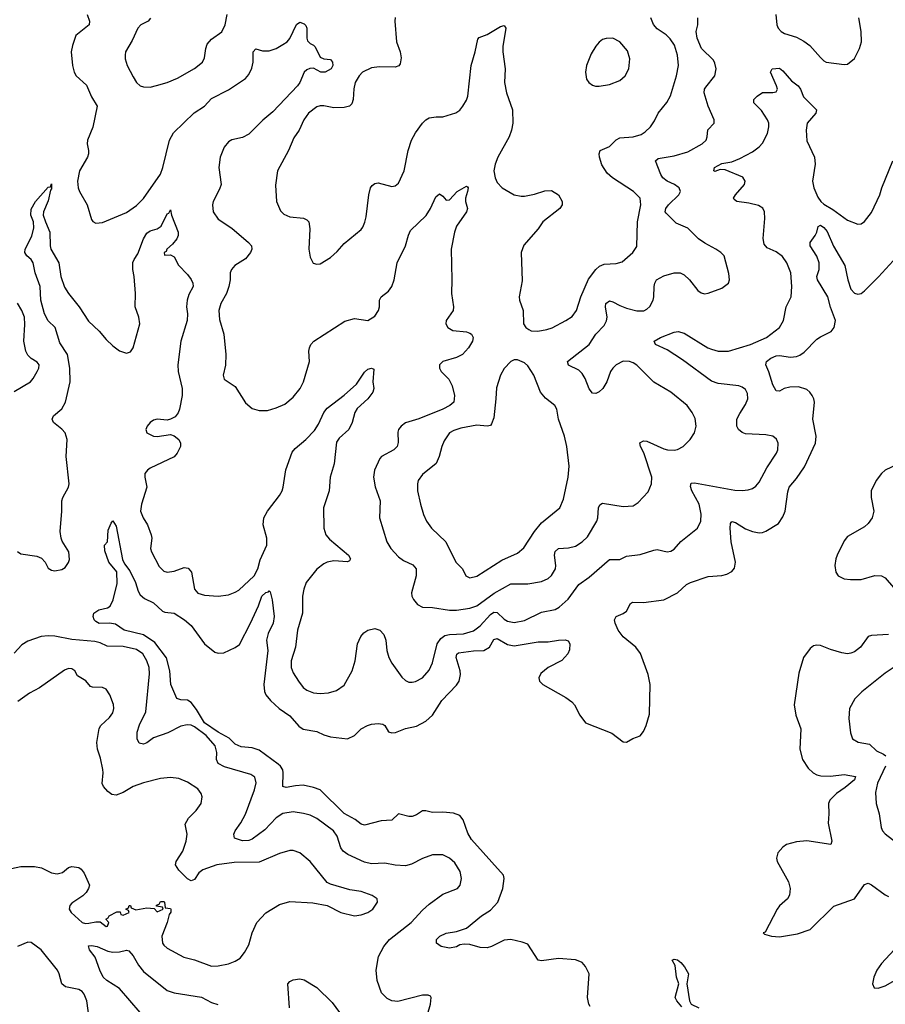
# Model space of a CAD drawing. Header units: inches. Extents: x 1649636 to 1815363, y 506543 to 641975.
# Tile 648 of 656: x 1753103 to 1758192, y 630910 to 636699. Entities that reach past the tile are written whole.
import ezdxf

# ---------------------------------------------------------------- set-up
doc = ezdxf.new("R2010")
doc.units = ezdxf.units.IN
doc.header["$MEASUREMENT"] = 0
doc.layers.add('B7653', color=7, linetype='Continuous')

msp = doc.modelspace()

# ---------------------------------------------------------------- linework, layer by layer
at = {"layer": 'B7653', "color": 5}
for points, elevation in [([(1753498.7, 636730), (1753513.1, 636690), (1753511.5, 636668.5), (1753433.4, 636606.6), (1753412.6, 636547.4), (1753405.7, 636510), (1753412.2, 636430), (1753422.4, 636390), (1753435.3, 636370), (1753494.8, 636314.8), (1753525.4, 636245.5), (1753557.8, 636190), (1753533.3, 636066.7), (1753501.8, 635990), (1753499.7, 635970), (1753507.8, 635930), (1753506.5, 635910), (1753500.3, 635890), (1753454.6, 635810), (1753442.4, 635750), (1753446.5, 635710), (1753453.4, 635690), (1753499.5, 635610), (1753525.1, 635525.1), (1753532.7, 635512.7), (1753550, 635502), (1753590, 635506), (1753730, 635566), (1753790, 635607.4), (1753830, 635648.7), (1753930, 635790.5), (1753944.7, 635830), (1753983.2, 635990), (1754006.2, 636033.8), (1754128.6, 636151.4), (1754190, 636191.6), (1754230, 636235.6), (1754330, 636286.2), (1754430, 636353.7), (1754450, 636377.1), (1754466.6, 636413.4), (1754474.4, 636450), (1754475.1, 636510), (1754490, 636528.2), (1754530, 636517), (1754570, 636516.4), (1754610, 636530.3), (1754650, 636553.4), (1754674.5, 636570), (1754691, 636589), (1754729.2, 636670.8), (1754750, 636684.9), (1754775.8, 636675.8), (1754785.5, 636665.5), (1754790.3, 636650), (1754790.3, 636590.3), (1754795.6, 636575.6), (1754810, 636559.1), (1754830.3, 636550.3), (1754839.9, 636539.9), (1754870, 636479.1), (1754890, 636468.2), (1754930, 636464.9), (1754941.6, 636450), (1754943.1, 636430), (1754934.7, 636410), (1754899.1, 636390), (1754874, 636390), (1754830, 636413.3), (1754807.4, 636412.6), (1754790, 636405.1), (1754774.9, 636390), (1754750.3, 636330), (1754735.8, 636310), (1754590, 636156.8), (1754531.3, 636108.7), (1754450, 636025.4), (1754412.9, 636007.1), (1754350, 635992), (1754330, 635981), (1754304.7, 635950), (1754280.2, 635890), (1754273.1, 635830), (1754286.7, 635730), (1754278, 635702), (1754240.3, 635630), (1754235.3, 635610), (1754240.3, 635570), (1754270, 635527.2), (1754350, 635473.1), (1754447.4, 635390), (1754464.9, 635370), (1754467.8, 635350), (1754459, 635330), (1754430, 635292.6), (1754367, 635253), (1754347.2, 635230), (1754340.9, 635210), (1754339.7, 635170), (1754332.2, 635130), (1754318.2, 635090), (1754285.5, 635030), (1754272.9, 634990), (1754276.7, 634936.7), (1754302.8, 634850), (1754314, 634730), (1754311.7, 634668.3), (1754298.4, 634610), (1754305.4, 634585.4), (1754370, 634542), (1754430, 634447.3), (1754470, 634413.4), (1754510, 634400.5), (1754559.3, 634400.7), (1754610, 634416.4), (1754660.7, 634439.3), (1754710, 634479.3), (1754751.3, 634530), (1754771.1, 634570), (1754805.6, 634690), (1754802.4, 634750), (1754805.6, 634770), (1754814, 634790), (1754832, 634810), (1755013.7, 634926.3), (1755070, 634941.6), (1755150, 634930.5), (1755190, 634955.5), (1755213, 634990), (1755218, 635010), (1755217.6, 635050), (1755227, 635070), (1755270, 635103.1), (1755290.9, 635130), (1755303.5, 635170), (1755322.4, 635270), (1755370.9, 635370), (1755387.7, 635432.3), (1755401, 635459), (1755492.2, 635547.8), (1755518.5, 635590), (1755550, 635657.3), (1755570, 635674.8), (1755590, 635661), (1755610, 635638.8), (1755630, 635640.7), (1755674.5, 635690), (1755730, 635720.7), (1755736.1, 635716.1), (1755739.1, 635710), (1755735.8, 635690), (1755722.6, 635650), (1755722.6, 635630), (1755735.3, 635590), (1755730.4, 635570.4), (1755670, 635485.6), (1755658.5, 635450), (1755640.2, 635350), (1755644, 635170), (1755640.6, 635090), (1755652.2, 635010), (1755650.3, 634989.7), (1755610.6, 634930), (1755607.7, 634910), (1755619.1, 634890), (1755650, 634872), (1755730, 634863.2), (1755750, 634856.1), (1755758, 634850), (1755768, 634830), (1755765.2, 634810), (1755740.7, 634770), (1755705.3, 634730), (1755670, 634712.9), (1755590.6, 634690), (1755570.4, 634669.6), (1755570.4, 634650), (1755581.3, 634630), (1755625, 634585), (1755646, 634546), (1755659, 634490), (1755654, 634450), (1755631.5, 634430), (1755590.9, 634409.1), (1755450, 634352.9), (1755371.7, 634328.3), (1755344.9, 634310), (1755330.4, 634290), (1755325.7, 634274.3), (1755327.2, 634212.8), (1755322.4, 634190), (1755303, 634170), (1755230, 634131.2), (1755220.2, 634119.8), (1755189.1, 634050), (1755182, 634010), (1755192.4, 633952.4), (1755222.3, 633870), (1755218.9, 633770), (1755260.7, 633630), (1755285, 633590), (1755330, 633540.3), (1755359.6, 633519.6), (1755413.2, 633493.2), (1755432.6, 633470), (1755434, 633430), (1755407, 633330), (1755408.5, 633310), (1755417.1, 633290), (1755440.5, 633260.5), (1755470, 633244.9), (1755530, 633242.8), (1755630, 633227.3), (1755670, 633227.3), (1755750, 633239.8), (1755790, 633252.5), (1755892.4, 633327.6), (1755990, 633382.7), (1756090, 633381.3), (1756170, 633395.8), (1756210, 633413.1), (1756230, 633430.4), (1756252.1, 633470), (1756254.5, 633490), (1756246.2, 633550), (1756250, 633573), (1756269.8, 633590.2), (1756330, 633593), (1756370, 633604.4), (1756409.7, 633630), (1756441.7, 633658.3), (1756496.2, 633750), (1756502, 633770), (1756506.2, 633830), (1756512.8, 633847.2), (1756530, 633857), (1756650, 633836.9), (1756710, 633841.3), (1756739.5, 633860.5), (1756797, 633923), (1756818, 633970), (1756819.7, 634010), (1756772.6, 634152.6), (1756753.3, 634190), (1756747.9, 634212.1), (1756770, 634223.1), (1756790, 634221.7), (1756890, 634175.8), (1756910.3, 634170.3), (1756950, 634169), (1756970, 634172.9), (1757002.4, 634190), (1757043.6, 634230), (1757069.6, 634270), (1757079.7, 634310), (1757074.5, 634354.5), (1757057, 634390), (1757026.6, 634430), (1756929.8, 634509.8), (1756830, 634568.2), (1756730, 634668.3), (1756710, 634682), (1756688.7, 634690), (1756650, 634690.6), (1756608.9, 634670), (1756589, 634650), (1756576.9, 634630), (1756555.3, 634570), (1756530.4, 634530), (1756510, 634512), (1756490, 634502), (1756470, 634503.7), (1756450, 634529.3), (1756427.6, 634590), (1756410, 634619.7), (1756390, 634637.7), (1756330, 634667.6), (1756322.9, 634690), (1756450.5, 634789.5), (1756490.6, 634849.4), (1756538.4, 634901.6), (1756552.1, 634927.9), (1756555.7, 634950), (1756546.9, 635010), (1756548.2, 635030), (1756570, 635045.4), (1756590, 635041.3), (1756630, 635018.3), (1756670, 635003.2), (1756730, 634987.9), (1756772.2, 634987.8), (1756790, 634996.4), (1756807.6, 635012.4), (1756827.1, 635050), (1756831.8, 635070), (1756832, 635130), (1756836, 635150), (1756846.9, 635170), (1756890, 635193.8), (1756950, 635211.3), (1756984.7, 635210), (1757010, 635198.7), (1757041.3, 635170), (1757090, 635107.7), (1757110, 635093.4), (1757128.3, 635088.3), (1757150, 635090.5), (1757230, 635120.5), (1757269.5, 635150.5), (1757276, 635170), (1757272.3, 635207.7), (1757243.6, 635310), (1757225.1, 635330), (1757196.2, 635350), (1757130, 635384.4), (1757093.3, 635410), (1757030, 635474.3), (1756962, 635502), (1756902.5, 635562.5), (1756898.4, 635570), (1756901.8, 635590), (1756916.5, 635610), (1756976.9, 635670), (1756986.9, 635690), (1756980.5, 635710), (1756974.6, 635714.6), (1756953, 635730), (1756909.8, 635750), (1756884.6, 635770), (1756872.7, 635790), (1756841.5, 635870), (1756856.3, 635883.7), (1756950, 635898.1), (1757030, 635922.7), (1757115.1, 635970), (1757137.6, 635990), (1757145, 636010), (1757149, 636051), (1757186.2, 636090), (1757186.3, 636110), (1757149.9, 636189.9), (1757126, 636270), (1757128.7, 636290), (1757136.8, 636303.2), (1757189.8, 636370), (1757197.2, 636410), (1757190, 636442.7), (1757180.8, 636460.8), (1757110.9, 636530), (1757084.8, 636590), (1757079.7, 636630), (1757089.7, 636670), (1757089.7, 636710)], 660), ([(1753871.7, 636708.3), (1753857.3, 636690), (1753814, 636670), (1753796.4, 636650), (1753763.2, 636576.8), (1753723.8, 636510), (1753722, 636490), (1753722, 636470), (1753734.4, 636430), (1753770, 636364), (1753790, 636330.8), (1753810, 636310.8), (1753830, 636304.9), (1753870, 636303), (1753907.7, 636312.3), (1753970, 636330.4), (1754030, 636354.9), (1754130, 636411.5), (1754177.2, 636450), (1754190, 636474.8), (1754197.2, 636530), (1754205, 636555), (1754230, 636584.4), (1754290, 636628), (1754311, 636670), (1754321.4, 636730)], 680), ([(1757548.4, 636730), (1757554.9, 636670), (1757561.6, 636650), (1757579.1, 636630), (1757599, 636619), (1757670, 636595.6), (1757712.7, 636572.7), (1757747.2, 636547.2), (1757810, 636476.3), (1757830, 636457.3), (1757844.7, 636450), (1757950, 636435.5), (1757970, 636438), (1758010, 636470.6), (1758039.7, 636530), (1758052.6, 636570), (1758049.7, 636630), (1758035.6, 636710)], 660), ([(1755310, 636712), (1755307.2, 636690), (1755318.8, 636570), (1755338.5, 636510), (1755344.7, 636475.3), (1755339.9, 636440.1), (1755332.1, 636427.9), (1755310, 636420.5), (1755217.7, 636422.3), (1755170, 636415.8), (1755118, 636390), (1755098.4, 636370), (1755075.3, 636330), (1755066.4, 636293.6), (1755063.1, 636230), (1755055.1, 636204.9), (1755041, 636190), (1755010, 636182.4), (1754950, 636180.5), (1754890, 636193.3), (1754870, 636193.3), (1754850, 636187.8), (1754801.3, 636150), (1754773.7, 636110), (1754746.4, 636050), (1754715, 636005), (1754682.6, 635930), (1754618, 635810), (1754605.8, 635725.9), (1754612.2, 635630), (1754635.8, 635575.8), (1754656.1, 635556.1), (1754690, 635539.3), (1754771.6, 635531.6), (1754790, 635523), (1754803, 635510), (1754808.8, 635470), (1754801.6, 635350), (1754810, 635302), (1754827.1, 635267.1), (1754850, 635261), (1754870, 635264), (1754930, 635300.5), (1754970, 635336.3), (1755010, 635383), (1755110, 635465.5), (1755120.1, 635479.9), (1755132.2, 635507.8), (1755138.9, 635541.1), (1755154.7, 635670), (1755165.6, 635710), (1755174.9, 635725.1), (1755190, 635737.1), (1755210, 635740.4), (1755290, 635719.3), (1755310, 635723), (1755330, 635738.8), (1755362.6, 635810), (1755386.9, 635930), (1755406.3, 635990), (1755430, 636034.8), (1755470, 636091), (1755490, 636111), (1755510, 636122), (1755551.3, 636128.7), (1755590, 636128.9), (1755667.5, 636152.5), (1755690, 636166.7), (1755708, 636190), (1755730, 636225.5), (1755738.2, 636250), (1755756.9, 636430), (1755780.2, 636510), (1755795.1, 636584.9), (1755804.7, 636595.3), (1755850, 636611.6), (1755930, 636658.3), (1755950, 636664.9), (1755961.6, 636650), (1755942.3, 636542.3), (1755942.4, 636510), (1755956.9, 636410), (1755952.8, 636330), (1755965.5, 636270), (1755999.1, 636170), (1756001.3, 636090), (1755994.3, 636050), (1755979.6, 636010), (1755913.8, 635890), (1755898.5, 635850), (1755891.1, 635810), (1755898.2, 635770), (1755910, 635742.4), (1755939.5, 635710), (1756010, 635668.9), (1756050, 635660.9), (1756070, 635661.7), (1756130, 635674), (1756190, 635692.9), (1756230, 635694), (1756270.3, 635670.3), (1756292.4, 635630), (1756292.7, 635610), (1756279.1, 635590), (1756178, 635510), (1756150, 635469.2), (1756066.9, 635373.1), (1756050.5, 635330), (1756056.7, 635163.3), (1756038.4, 635070), (1756040.5, 635050), (1756062, 634990), (1756064.9, 634910), (1756078.8, 634890), (1756096.7, 634876.7), (1756110.5, 634870.5), (1756148.1, 634868.1), (1756202.7, 634877.3), (1756232.3, 634887.7), (1756312.7, 634930), (1756350, 634954.9), (1756376.9, 634990), (1756402.2, 635070), (1756447, 635173), (1756489.8, 635230.2), (1756510.9, 635249.1), (1756538, 635262), (1756610, 635266.7), (1756644.2, 635275.8), (1756707.3, 635330), (1756730, 635366), (1756735.1, 635510), (1756755.1, 635610), (1756749.6, 635650), (1756711.8, 635690), (1756587, 635770), (1756556.6, 635796.6), (1756525.9, 635845.9), (1756511.7, 635890), (1756509.8, 635910.2), (1756515.6, 635930), (1756570, 635954.4), (1756610, 635993.6), (1756630, 636005.4), (1756710, 636010.2), (1756755.4, 636024.6), (1756780.4, 636039.6), (1756811.5, 636070), (1756834.9, 636105.1), (1756856.8, 636150), (1756907.8, 636212.2), (1756928.5, 636251.5), (1756965, 636370), (1756975, 636430), (1756969.8, 636490.2), (1756951.4, 636550), (1756927.6, 636587.6), (1756902.7, 636610), (1756850, 636645.5), (1756829.7, 636670.3), (1756812.7, 636710)], 680), ([(1753090, 633573.2), (1753110, 633557.8), (1753204, 633544), (1753230, 633533.7), (1753251.6, 633510), (1753270, 633474.9), (1753290, 633463.1), (1753310, 633459.5), (1753350, 633465.5), (1753370, 633479.1), (1753390, 633506.8), (1753394.7, 633525.3), (1753391, 633570), (1753352.2, 633632.2), (1753345.6, 633650), (1753341.1, 633690), (1753351.2, 633810), (1753349.8, 633870), (1753355.5, 633890), (1753389.9, 633950), (1753392.6, 633970), (1753375.9, 634130), (1753381.9, 634230), (1753369.8, 634270), (1753350, 634292.4), (1753301.6, 634330), (1753294, 634350), (1753300.9, 634370), (1753350, 634411.8), (1753372.3, 634450), (1753399.9, 634570), (1753397.2, 634650), (1753383.2, 634730), (1753339.2, 634799.2), (1753311.7, 634890), (1753269.4, 634929.4), (1753247.5, 634970), (1753227.4, 635050), (1753223.8, 635130), (1753194, 635210), (1753181.6, 635270), (1753169.7, 635289.7), (1753144.5, 635310), (1753132, 635330), (1753134, 635350), (1753173.1, 635426.9), (1753184.7, 635475.3), (1753183, 635510), (1753167.2, 635550), (1753170, 635584.7), (1753195.1, 635630), (1753270, 635715.5), (1753283.1, 635716.9), (1753290, 635734), (1753290, 635704), (1753283.4, 635696.6), (1753270, 635634), (1753243.1, 635570), (1753241.3, 635550), (1753253.4, 635510), (1753279.7, 635450), (1753281.7, 635370), (1753286.5, 635350), (1753333.3, 635270), (1753344.3, 635190), (1753366.6, 635126.6), (1753389.7, 635089.7), (1753451.8, 635010), (1753506.2, 634926.2), (1753570, 634866.9), (1753610, 634819.6), (1753650, 634781.5), (1753690, 634752.8), (1753730, 634738.3), (1753753.8, 634746.2), (1753769.8, 634770.2), (1753808, 634910), (1753802.7, 634950), (1753782.4, 635010), (1753784.2, 635090), (1753776.3, 635190), (1753767.1, 635230), (1753767.8, 635272.2), (1753774.7, 635290), (1753797.6, 635322.4), (1753830, 635410.4), (1753850, 635444.6), (1753870, 635458.2), (1753911, 635469), (1753934.3, 635485.7), (1753970, 635557.3), (1753978.4, 635561.6), (1753990, 635582), (1753995.8, 635550), (1754033.4, 635450), (1754034.9, 635430), (1754025.5, 635410), (1754000.9, 635379.1), (1753967.3, 635350), (1753962.8, 635337.2), (1753952, 635330), (1753954, 635314), (1753990, 635316), (1754010, 635304.7), (1754036, 635256), (1754090, 635201), (1754110, 635171), (1754120.5, 635150), (1754123, 635130), (1754097.3, 635082.7), (1754087, 635050), (1754084, 635010), (1754089.2, 634970), (1754088, 634930), (1754050.2, 634809.8), (1754031.8, 634670), (1754033.5, 634630), (1754058, 634530), (1754057.6, 634490), (1754042.2, 634410), (1754033.3, 634386.7), (1754016, 634364), (1753990, 634349.7), (1753970, 634344.7), (1753910, 634351.1), (1753890, 634345.1), (1753868.8, 634330), (1753852.7, 634310), (1753843.8, 634290), (1753850.6, 634270), (1753890, 634250.4), (1753911.1, 634248.9), (1753990, 634260.5), (1754010, 634253.4), (1754037.3, 634230), (1754047.7, 634210), (1754048, 634190), (1754028.2, 634150), (1754010, 634129.6), (1753870, 634061.6), (1753853.4, 634050), (1753839.1, 634030), (1753838, 634010), (1753850.4, 633950), (1753818, 633850), (1753813.4, 633810), (1753829.1, 633770), (1753854.3, 633730), (1753875.6, 633670), (1753878.5, 633650), (1753871.7, 633590), (1753876.5, 633570), (1753923.4, 633483.4), (1753950, 633455.8), (1753970, 633450.3), (1754010, 633456), (1754070, 633477.6), (1754093.4, 633473.4), (1754113.4, 633450), (1754130, 633351.3), (1754150, 633326.7), (1754190, 633314.9), (1754269, 633309), (1754330, 633317.3), (1754370, 633332.4), (1754390, 633345.2), (1754480.3, 633430), (1754503.1, 633470), (1754516.5, 633523.5), (1754556.2, 633610), (1754555.8, 633650), (1754534.2, 633730), (1754538.6, 633770), (1754559.3, 633810), (1754630, 633902.3), (1754644.8, 633930), (1754651.9, 633950), (1754668.1, 634051.9), (1754704.2, 634155.8), (1754721.4, 634178.6), (1754784.5, 634230), (1754835.5, 634284.5), (1754859.1, 634320.9), (1754889.8, 634390), (1754910, 634414.3), (1755010, 634491.3), (1755082.8, 634557.2), (1755130, 634626), (1755150, 634643.8), (1755171, 634651), (1755184.7, 634644.7), (1755178, 634570), (1755185.5, 634530), (1755178.4, 634510), (1755148.4, 634470), (1755086.2, 634413.8), (1755073.4, 634390), (1755058, 634330), (1755038.6, 634290), (1754981.3, 634238.7), (1754965.4, 634214.6), (1754951.7, 634088.3), (1754928.7, 634010), (1754921.3, 633930), (1754889.2, 633830), (1754891.1, 633710), (1754902.4, 633670), (1754924.5, 633644.5), (1755036.4, 633550), (1755048, 633530), (1755042, 633518), (1755030, 633512), (1754950, 633516.5), (1754910.8, 633510), (1754890, 633499.7), (1754850, 633468.2), (1754787.1, 633390), (1754772.4, 633350), (1754765.2, 633310), (1754765.8, 633210), (1754736.5, 633110), (1754723.6, 633010), (1754698.5, 632930), (1754697.8, 632890), (1754710, 632858), (1754742, 632810), (1754770, 632772.7), (1754790, 632756.4), (1754830, 632742), (1754870, 632738), (1754918.2, 632741.8), (1754964.4, 632755.6), (1755010, 632786), (1755058, 632870), (1755075.5, 632930), (1755088.1, 633030), (1755108.1, 633071.9), (1755126.4, 633093.6), (1755149.9, 633110.1), (1755190, 633119.3), (1755219.5, 633110), (1755244.2, 633084.2), (1755255.9, 633050), (1755260.2, 632990), (1755272.3, 632950), (1755290, 632915.8), (1755350, 632833.4), (1755370, 632813), (1755390, 632803.8), (1755410, 632803.1), (1755430, 632808.7), (1755470, 632830.3), (1755510, 632874.9), (1755530, 632917.3), (1755557.5, 633030), (1755578.7, 633061.3), (1755602.4, 633077.6), (1755630, 633084.3), (1755712.2, 633087.8), (1755770, 633106.8), (1755810, 633135), (1755870, 633202.7), (1755890, 633215.4), (1755910, 633214), (1755950, 633174.6), (1755970, 633163.2), (1756010, 633154), (1756070, 633166.4), (1756170, 633215.4), (1756250, 633231.3), (1756274.7, 633245.3), (1756328, 633292), (1756390, 633377.8), (1756450, 633422), (1756570, 633526), (1756630, 633524.7), (1756670, 633544.6), (1756750, 633555.6), (1756830, 633581.1), (1756850, 633584.2), (1756910, 633570.3), (1756930, 633573.7), (1756950, 633587), (1756989.8, 633630.2), (1757087.6, 633710), (1757107.1, 633750), (1757108.5, 633791.5), (1757096.8, 633850), (1757054, 633930), (1757046.2, 633953.8), (1757050, 633974.9), (1757070, 633976.9), (1757307.2, 633932.8), (1757349.8, 633930.2), (1757385.2, 633934.8), (1757410, 633943.7), (1757430, 633957), (1757450, 633980.4), (1757494.9, 634065.1), (1757551.5, 634150), (1757559.6, 634170), (1757562, 634210), (1757552.7, 634232.7), (1757531, 634251), (1757490, 634259.1), (1757370, 634264.7), (1757350, 634271.3), (1757329, 634289), (1757319.7, 634310), (1757319.2, 634350), (1757335.5, 634384.4), (1757370, 634436.4), (1757383.5, 634470), (1757381.4, 634501.4), (1757370, 634524.2), (1757350, 634539.3), (1757330, 634546), (1757210, 634559.5), (1757170, 634573.8), (1756999.7, 634699.7), (1756910, 634757.7), (1756840.7, 634790), (1756832, 634810), (1756869.5, 634830), (1756950, 634862), (1756973.4, 634866.6), (1757010, 634855.8), (1757148.8, 634770), (1757170, 634761.5), (1757210, 634749.5), (1757270, 634750.9), (1757398.4, 634790), (1757492.8, 634830), (1757570, 634888.7), (1757592.4, 634930), (1757609.7, 635010), (1757638.3, 635070), (1757641.4, 635130), (1757636.1, 635210), (1757613.3, 635270), (1757587.7, 635307.7), (1757550, 635333.6), (1757497.8, 635357.8), (1757479.2, 635379.2), (1757473.5, 635413.5), (1757483.2, 635530), (1757482.4, 635570), (1757471.1, 635591.1), (1757447.1, 635607.1), (1757390, 635621), (1757319, 635630), (1757302.2, 635642.2), (1757298.7, 635650), (1757311.1, 635670), (1757363.5, 635730), (1757367, 635750), (1757353.5, 635773.5), (1757250, 635816.9), (1757220.7, 635819.3), (1757190, 635806.6), (1757183.7, 635810), (1757187, 635830), (1757230, 635853.7), (1757290, 635863.2), (1757336.9, 635883.1), (1757410, 635923.1), (1757450, 635952), (1757470, 635972.4), (1757498.7, 636030), (1757507.7, 636070), (1757506.4, 636090), (1757499.2, 636110), (1757464.6, 636164.6), (1757419.5, 636210), (1757419.5, 636230), (1757438, 636250), (1757470, 636270.4), (1757530, 636270.8), (1757550, 636276), (1757557, 636290), (1757552.8, 636310), (1757516.4, 636390), (1757527, 636410), (1757570, 636413.4), (1757590, 636399.3), (1757640.2, 636340.2), (1757678.9, 636310), (1757692.5, 636290), (1757710, 636246), (1757787, 636170), (1757783.1, 636150), (1757731.8, 636090), (1757725.5, 636050), (1757730, 635987.7), (1757775.8, 635890), (1757778.8, 635850), (1757764.5, 635750), (1757771.5, 635710), (1757795.3, 635655.3), (1757812.4, 635630), (1757830, 635615), (1757883.6, 635583.6), (1757970, 635520.3), (1758030, 635497), (1758050, 635498.4), (1758070, 635513), (1758110, 635566), (1758158.8, 635670), (1758170.8, 635710), (1758235.2, 635870)], 640), ([(1756457.4, 630897.4), (1756448, 630910), (1756441, 630950), (1756449.7, 631090), (1756430, 631132.7), (1756410, 631155.1), (1756386.2, 631166.2), (1756370, 631171.8), (1756270, 631179.7), (1756170, 631166), (1756150, 631169.6), (1756090, 631262.9), (1756055.8, 631275.8), (1755990.6, 631290.6), (1755950, 631286.2), (1755877, 631250), (1755850, 631241.8), (1755810, 631244.7), (1755750, 631262.2), (1755716.4, 631263.6), (1755690, 631259.7), (1755670, 631248.5), (1755630, 631239.7), (1755581.2, 631250), (1755553.2, 631270), (1755552.7, 631290), (1755572.3, 631310), (1755610, 631328.7), (1755670, 631338), (1755730, 631357.3), (1755816.9, 631430), (1755870, 631464.3), (1755913.4, 631510), (1755942.2, 631590), (1755950.8, 631650), (1755947.1, 631670), (1755758.5, 631878.5), (1755736.9, 631916.9), (1755710, 631994.3), (1755690, 632020.9), (1755653.6, 632033.6), (1755590, 632039), (1755530, 632037.7), (1755490, 632047.8), (1755470, 632047.1), (1755435.7, 632024.3), (1755410, 632014.5), (1755390, 632014.2), (1755330, 632029.8), (1755290, 631992.8), (1755228.7, 631988.7), (1755130, 631963.7), (1755110, 631968.1), (1755075.6, 631995.6), (1755010, 632032.7), (1754869.8, 632170), (1754830, 632184.7), (1754770, 632198.5), (1754724.7, 632195.3), (1754670, 632184.2), (1754650, 632189.6), (1754652.3, 632270), (1754648.8, 632288.8), (1754635.4, 632310), (1754621.7, 632321.7), (1754510, 632405), (1754470, 632417.6), (1754403.7, 632423.7), (1754370, 632440.2), (1754334.3, 632474.3), (1754270, 632509.3), (1754190, 632565.2), (1754142.7, 632642.7), (1754110, 632684.3), (1754090, 632697.4), (1754050, 632699.5), (1754027.2, 632707.2), (1753990.6, 632790), (1753986, 632870), (1753966.3, 632946.3), (1753896.4, 633036.4), (1753830, 633082.2), (1753715.8, 633110), (1753665.3, 633145.3), (1753630, 633151.6), (1753569.2, 633149.2), (1753550, 633160.9), (1753540.9, 633170), (1753535.3, 633190), (1753538, 633210), (1753568, 633230), (1753618.6, 633241.4), (1753634, 633250), (1753652, 633288), (1753674.9, 633385.1), (1753673.4, 633453.4), (1753626, 633510), (1753603.1, 633576.9), (1753602, 633610), (1753618, 633630), (1753623.1, 633696.9), (1753640.2, 633739.8), (1753650, 633752), (1753670, 633722), (1753706.1, 633526.1), (1753719.6, 633499.6), (1753750, 633459.3), (1753783.9, 633390), (1753798.3, 633338.3), (1753810, 633317.3), (1753836.4, 633296.4), (1753890, 633270.4), (1753941.6, 633221.6), (1753955.8, 633215.8), (1754010, 633209.2), (1754072, 633170), (1754110, 633137.6), (1754188.7, 633028.7), (1754250, 632979.5), (1754270, 632973.7), (1754303, 632977), (1754370, 633007.7), (1754394.7, 633025.3), (1754459.7, 633150), (1754506.3, 633253.6), (1754525.8, 633310), (1754550, 633331.7), (1754565.6, 633334.4), (1754570, 633341), (1754575.9, 633335.9), (1754587.7, 633287.7), (1754598.8, 633190), (1754591.8, 633150), (1754563.2, 633090), (1754554.2, 633050), (1754562.2, 632990), (1754537.5, 632790), (1754541.6, 632750), (1754549.6, 632729.6), (1754576.3, 632696.3), (1754628.7, 632648.7), (1754690, 632605.2), (1754744.5, 632544.5), (1754770, 632527.3), (1754850, 632514.2), (1754890, 632494.7), (1754930, 632481.6), (1755030, 632470.1), (1755071, 632490), (1755111, 632530), (1755147.1, 632550), (1755170, 632556.3), (1755210, 632561.1), (1755237, 632557), (1755249, 632549), (1755270, 632512.1), (1755290, 632505.3), (1755311.1, 632508.9), (1755370, 632531), (1755434.6, 632545.4), (1755490, 632574.4), (1755528.7, 632610), (1755583.8, 632696.2), (1755670, 632785.8), (1755686, 632810), (1755693.9, 632850), (1755691.9, 632870), (1755669.2, 632950), (1755671.8, 632968.2), (1755683.2, 632976.8), (1755770, 632987.9), (1755830.4, 632989.6), (1755863.8, 633010), (1755890, 633054.6), (1755910, 633061.2), (1755970, 633025.7), (1756010, 633018), (1756150, 633041.8), (1756210, 633040.3), (1756270, 633051.4), (1756310, 633053.7), (1756326.4, 633046.4), (1756336.4, 633030), (1756334.6, 632994.6), (1756324.4, 632970), (1756289.1, 632930.9), (1756210.5, 632890), (1756165.5, 632854.5), (1756154.4, 632830), (1756159.3, 632810), (1756179.1, 632790), (1756313.3, 632713.3), (1756347.9, 632687.9), (1756364.9, 632670), (1756396, 632610), (1756430, 632565.7), (1756583.8, 632503.8), (1756650, 632454), (1756670, 632450.7), (1756708.2, 632471.8), (1756750, 632488), (1756770, 632513.4), (1756786.6, 632550), (1756804.6, 632615.4), (1756809.8, 632789.8), (1756797.7, 632850), (1756752, 632972), (1756724.2, 633010), (1756651.2, 633070), (1756620.4, 633110), (1756603.9, 633150), (1756600.5, 633170), (1756609.5, 633190), (1756651.4, 633208.6), (1756670, 633222), (1756693.2, 633266.8), (1756705.4, 633274.6), (1756770, 633272.3), (1756890, 633287.4), (1756970, 633328.7), (1757022.5, 633377.5), (1757046, 633390), (1757150, 633424.9), (1757230, 633430.4), (1757260.5, 633439.5), (1757290, 633455.5), (1757305.3, 633474.7), (1757310.9, 633510), (1757286, 633630), (1757279.2, 633710), (1757282.3, 633737.7), (1757290, 633748.5), (1757310, 633742.6), (1757370, 633705), (1757410, 633689.3), (1757450, 633681.3), (1757470, 633683.2), (1757490, 633691.4), (1757563, 633737), (1757590, 633775.8), (1757602.9, 633810), (1757617.8, 633922.2), (1757626.5, 633950), (1757670, 634000.8), (1757717, 634070), (1757780.6, 634210), (1757785.8, 634250), (1757766, 634350), (1757775.3, 634450), (1757771.9, 634470), (1757761.7, 634490), (1757747.8, 634510), (1757730, 634524), (1757680.9, 634540.9), (1757630, 634537.8), (1757598, 634530), (1757570, 634515.4), (1757550, 634516.2), (1757530, 634552), (1757507.9, 634628), (1757489.6, 634670), (1757493.3, 634690), (1757518.7, 634710), (1757550, 634722.6), (1757570, 634724.5), (1757634.8, 634714.8), (1757670, 634719.3), (1757690, 634727.2), (1757715.4, 634744.6), (1757790, 634821.2), (1757810, 634835.5), (1757873.8, 634866.2), (1757891.3, 634890), (1757898, 634930), (1757869.9, 635009.9), (1757854.4, 635070), (1757793.3, 635170), (1757789.7, 635190), (1757802.6, 635230), (1757802.8, 635270), (1757788.3, 635308.3), (1757749.6, 635370), (1757749.5, 635390), (1757779.6, 635430), (1757789.6, 635450), (1757797, 635483), (1757810, 635490.3), (1757830, 635477.3), (1757850, 635453.1), (1757887.6, 635367.6), (1757953.1, 635253.1), (1757971.1, 635170), (1757990, 635114.4), (1758010, 635091.7), (1758030, 635086), (1758050, 635090.3), (1758070, 635104.9), (1758152.4, 635187.6), (1758238.2, 635281.8)], 620), ([(1753070, 634513.4), (1753166, 634570), (1753182.6, 634590), (1753204.7, 634630), (1753214.7, 634650), (1753217.6, 634670), (1753206.2, 634686.2), (1753170, 634707.6), (1753150, 634727.3), (1753138.9, 634750), (1753126.4, 634810), (1753133.2, 634906.8), (1753130.7, 634950), (1753115.8, 634990), (1753090, 635033)], 660), ([(1758270, 634088.2), (1758190, 634049.7), (1758168.9, 634030), (1758138.9, 633990), (1758108.9, 633930), (1758109, 633890), (1758125, 633810), (1758114.2, 633770), (1758090, 633736.4), (1758070, 633717.6), (1757970, 633659.7), (1757950, 633635.6), (1757908, 633550), (1757900.2, 633530), (1757894.9, 633490), (1757901.7, 633450), (1757915.5, 633430), (1757950, 633412.2), (1757986.9, 633406.9), (1758050, 633407.5), (1758130, 633430.8), (1758170.3, 633430), (1758190, 633418.4), (1758240.4, 633360.4)], 620), ([(1755500.7, 630850), (1755518, 630910), (1755522, 630950), (1755518, 630958), (1755504, 630964), (1755470, 630963.7), (1755326.5, 630926.5), (1755290, 630929.7), (1755263.1, 630943.1), (1755230, 630978), (1755204.2, 631050), (1755197.8, 631110), (1755211.9, 631190), (1755242.5, 631250), (1755277, 631290), (1755405, 631390), (1755470, 631463.2), (1755510, 631499.1), (1755590, 631556.5), (1755677.2, 631590), (1755692.3, 631610), (1755700.5, 631650), (1755691.3, 631690), (1755661, 631741), (1755629.5, 631770), (1755590, 631788.2), (1755530, 631788.2), (1755470, 631766.6), (1755406.5, 631733.5), (1755370, 631723.9), (1755310, 631728.7), (1755250, 631740.4), (1755170, 631736.5), (1755130, 631745.5), (1755031.3, 631790), (1755003.9, 631810), (1754990.6, 631830.6), (1754970, 631898), (1754947.8, 631930), (1754850, 632002.2), (1754810, 632021.5), (1754771.7, 632031.7), (1754710, 632040.7), (1754650, 632032.2), (1754610, 632007.1), (1754544.1, 631935.9), (1754470, 631880.2), (1754450, 631873.3), (1754411.8, 631871.8), (1754366.4, 631886.4), (1754361.3, 631910), (1754369.7, 631930), (1754403.4, 631976.6), (1754430, 632028.5), (1754483.8, 632170), (1754492.3, 632212.3), (1754485.3, 632245.3), (1754461.8, 632261.8), (1754305.9, 632305.9), (1754270, 632325.1), (1754258.9, 632350), (1754262.2, 632390), (1754252.1, 632430), (1754199.1, 632490), (1754130, 632541.3), (1754110, 632551.3), (1754086.4, 632553.6), (1754050, 632544.4), (1753973, 632507), (1753890, 632475.9), (1753850, 632447.4), (1753830, 632439.1), (1753805.6, 632445.6), (1753793.5, 632470), (1753793.3, 632510), (1753806.8, 632553.2), (1753845.1, 632630), (1753866.4, 632853.6), (1753863.2, 632890), (1753850.7, 632930), (1753826.6, 632970), (1753790, 632996.8), (1753710, 633014.1), (1753616.4, 633016.4), (1753575.4, 633035.4), (1753543.6, 633043.6), (1753410, 633055.2), (1753310, 633075.4), (1753270, 633077.3), (1753228.4, 633071.6), (1753150, 633045.8), (1753115.5, 633024.5), (1753070, 632975.5)], 640), ([(1758210, 633084.5), (1758110, 633079.2), (1758090, 633072.8), (1758044.9, 633010), (1758010, 632982.2), (1757990, 632973.7), (1757970, 632971.1), (1757936.6, 632976.6), (1757870, 632995.4), (1757810, 633018.7), (1757790, 633021.6), (1757770, 633017.6), (1757750, 633002), (1757711.5, 632948.5), (1757683, 632857), (1757655.6, 632670), (1757666, 632610), (1757696, 632530), (1757689, 632410), (1757705.7, 632350), (1757738.2, 632298.2), (1757768, 632270), (1757790, 632258.9), (1757813.4, 632253.4), (1757870, 632251.8), (1757950, 632260.5), (1758015.8, 632250), (1758011.3, 632230), (1757956.1, 632183.9), (1757904.9, 632150), (1757864.6, 632110), (1757858.3, 632090), (1757860.3, 632030), (1757855.2, 631975.2), (1757877.3, 631870), (1757871.3, 631850), (1757731.1, 631871.1), (1757670, 631864.7), (1757610, 631849.6), (1757590, 631834.5), (1757559.9, 631800.1), (1757552, 631770), (1757555.3, 631750), (1757622, 631630), (1757632.2, 631590), (1757628.4, 631551.6), (1757616.3, 631530), (1757570.3, 631489.7), (1757556.4, 631470), (1757485.4, 631334.6), (1757474, 631330), (1757482, 631322), (1757522, 631310), (1757570, 631307), (1757675.4, 631324.6), (1757749, 631350), (1757890, 631487), (1758010, 631530.5), (1758070, 631614), (1758090, 631621.6), (1758110, 631612.2), (1758190, 631553.8), (1758210, 631544.7)], 620), ([(1752990, 631695.5), (1753110, 631719.7), (1753190, 631720.6), (1753230, 631711.8), (1753290, 631682.7), (1753322.5, 631677.5), (1753354.3, 631685.7), (1753390, 631713.4), (1753410, 631720.7), (1753450, 631714.8), (1753464.5, 631704.5), (1753481.1, 631681.1), (1753513.4, 631610), (1753508, 631590), (1753493.3, 631566.7), (1753472.9, 631547.1), (1753410, 631504.2), (1753397, 631490), (1753393.4, 631470), (1753404.4, 631450), (1753470, 631391.8), (1753490, 631385.8), (1753510, 631386), (1753550, 631395.5), (1753574.8, 631394.8), (1753610, 631366.8), (1753618, 631370), (1753626, 631390), (1753608, 631410), (1753622, 631418), (1753628.7, 631430), (1753672.7, 631452.7), (1753692.7, 631452.7), (1753698, 631438), (1753710, 631434), (1753746, 631450), (1753742, 631462), (1753726, 631470), (1753742, 631478), (1753746, 631490), (1753754, 631490), (1753758, 631478), (1753785.4, 631465.4), (1753850, 631478), (1753894, 631474), (1753910, 631454), (1753946, 631470), (1753942, 631482), (1753906, 631486), (1753907.3, 631492.7), (1753922, 631498), (1753930, 631514), (1753950, 631514), (1753954, 631510), (1753958, 631478), (1753990, 631474), (1753992, 631470), (1753990.9, 631450.9), (1753981.6, 631438.4), (1753969, 631390), (1753939, 631310), (1753941.8, 631270), (1753950, 631257), (1753970, 631240.3), (1754066.6, 631186.6), (1754130, 631171.5), (1754230, 631133.8), (1754270, 631135.3), (1754330, 631147.4), (1754370, 631163.1), (1754398, 631182), (1754424.9, 631215.1), (1754450, 631259.1), (1754469.8, 631330.2), (1754496.2, 631390), (1754550, 631447.7), (1754630, 631497), (1754690, 631513.7), (1754826.2, 631506.2), (1754910.4, 631490.4), (1754990.5, 631450.5), (1755070, 631430.6), (1755110, 631435.5), (1755150, 631450.5), (1755178, 631470), (1755206, 631510), (1755205.2, 631530), (1755175.3, 631550), (1755110, 631572.8), (1755042.6, 631582.6), (1754930, 631616.9), (1754910, 631627), (1754809.7, 631750), (1754750, 631799.7), (1754710, 631813.8), (1754690, 631813.6), (1754630, 631796.5), (1754510, 631745.3), (1754363.3, 631743.3), (1754260.7, 631730), (1754178.6, 631701.4), (1754156.5, 631683.5), (1754130, 631644), (1754110, 631635.3), (1754090, 631648), (1754038.6, 631698.6), (1754019, 631730), (1754022.7, 631750), (1754061.1, 631810), (1754081, 631870), (1754086.2, 631910), (1754075.8, 631970), (1754095.2, 632004.8), (1754140.7, 632050), (1754169.6, 632090), (1754175.6, 632130), (1754169.6, 632150), (1754150, 632176.9), (1754090, 632216.9), (1754037.8, 632237.8), (1753990, 632244.4), (1753930, 632238.5), (1753830, 632212.8), (1753770, 632190.7), (1753710, 632154.8), (1753670, 632139.8), (1753643.6, 632143.6), (1753620.5, 632160.5), (1753594.3, 632190), (1753588.1, 632208.1), (1753593.3, 632270), (1753591, 632290), (1753577.2, 632357.2), (1753560.7, 632410), (1753556.2, 632450), (1753570, 632531), (1753579.5, 632550), (1753630, 632596.3), (1753650, 632624), (1753655.8, 632650), (1753653.4, 632673.4), (1753633.3, 632730), (1753610, 632762), (1753590, 632773.6), (1753530, 632774.7), (1753518.7, 632778.7), (1753492.2, 632812.2), (1753441.5, 632841.5), (1753427.3, 632870), (1753410, 632883), (1753390, 632883.5), (1753366.4, 632873.6), (1753218.8, 632770), (1753160.9, 632739.1), (1753091, 632690)], 660), ([(1758250, 632896.8), (1758190, 632856.4), (1758053, 632747), (1758013.3, 632706.7), (1757980.3, 632650), (1757977.4, 632590), (1757986.5, 632506.5), (1757999.1, 632470), (1758031.7, 632451.7), (1758099.3, 632439.3), (1758140, 632400), (1758181.4, 632381.4), (1758195.2, 632370)], 640), ([(1758193.4, 632310), (1758146.3, 632210), (1758134.8, 632154.8), (1758138.6, 632090), (1758156.5, 632030), (1758167.2, 631950), (1758175.8, 631930), (1758190, 631912.7), (1758258.7, 631858.7)], 640), ([(1753510.9, 630830), (1753497.7, 630930), (1753482.4, 630970), (1753470, 630985.1), (1753450, 630996.3), (1753372.3, 631012.3), (1753350, 631029.5), (1753334.3, 631090), (1753324.7, 631110), (1753228.4, 631230), (1753170, 631273.7), (1753150, 631276), (1753090, 631249.7)], 660), ([(1753810, 630861.8), (1753690, 631003.1), (1753614.7, 631050), (1753593.6, 631070), (1753572.8, 631110), (1753546.2, 631186.2), (1753512, 631230), (1753506.8, 631253.2), (1753524.9, 631255.1), (1753557.3, 631250), (1753621.6, 631221.6), (1753650, 631216), (1753690, 631218.6), (1753730, 631229), (1753743.5, 631223.5), (1753770, 631194.3), (1753800.2, 631140.2), (1753830, 631102.2), (1753970, 630990.2), (1754010, 630977.1), (1754172.1, 630952.1), (1754230, 630920.2), (1754268.2, 630908.2)], 640), ([(1758243.7, 631230), (1758168.8, 631150), (1758142, 631110), (1758123.7, 631070), (1758115.5, 631030), (1758127.2, 631007.2), (1758150, 631004.9), (1758190, 631018.7), (1758290, 631074.6)], 620), ([(1756995.1, 630895.1), (1756966.6, 630930), (1756956.2, 630950), (1756977, 631030), (1756963.7, 631070), (1756957.2, 631137.2), (1756938, 631170), (1756950, 631176), (1756969, 631171), (1756990, 631156), (1757011.3, 631130), (1757034, 631090), (1757025.5, 631030), (1757040.7, 630930), (1757050.7, 630910.7), (1757094.8, 630890)], 580), ([(1754689.7, 630890), (1754678.4, 631030), (1754690, 631044.9), (1754710, 631053.7), (1754750, 631058.7), (1754774.6, 631054.6), (1754850, 631008), (1754940.4, 630920.4), (1755041.1, 630781.1)], 640)]:
    msp.add_lwpolyline(points, dxfattribs=dict(at, elevation=elevation))
for points, elevation in [([(1756590, 636589.7), (1756550, 636589.6), (1756530, 636582.4), (1756510, 636567.3), (1756490, 636544.5), (1756461.8, 636498.2), (1756434.9, 636430), (1756428.7, 636390), (1756435.8, 636350), (1756449.2, 636329.2), (1756470, 636313.4), (1756487.7, 636307.7), (1756510, 636307.6), (1756570, 636317.8), (1756630, 636342.3), (1756662.2, 636370), (1756683.4, 636410), (1756689.8, 636470), (1756675.5, 636515.5), (1756630, 636569.7)], 720), ([(1756030, 634699), (1756010, 634699), (1755990, 634689), (1755950, 634649), (1755930, 634608.7), (1755905.1, 634534.9), (1755902.6, 634470), (1755890, 634358), (1755877.4, 634322.6), (1755870, 634314), (1755851.4, 634308.6), (1755790, 634314.5), (1755697, 634297), (1755655.6, 634284.4), (1755630.2, 634269.8), (1755597.6, 634222.4), (1755584.4, 634190), (1755569.2, 634130), (1755550.2, 634090), (1755470, 634024.7), (1755446, 633990), (1755440.9, 633970), (1755442, 633930), (1755459.6, 633850), (1755476, 633790), (1755493.4, 633750), (1755523.1, 633710), (1755608.6, 633628.6), (1755667.2, 633510), (1755705.3, 633470), (1755725.7, 633430), (1755750, 633417.3), (1755790, 633427.1), (1755937.9, 633522.1), (1756030, 633562.4), (1756066, 633594), (1756130, 633690.3), (1756170, 633740.8), (1756277.2, 633830), (1756299.3, 633880.7), (1756327, 634010), (1756333.5, 634073.5), (1756318.5, 634190), (1756306, 634250), (1756271.2, 634350), (1756260.5, 634410), (1756249.6, 634430), (1756194.2, 634474.2), (1756164.7, 634510), (1756124.7, 634610), (1756090, 634663.7), (1756070, 634680.9)], 680)]:
    msp.add_lwpolyline(points, close=True, dxfattribs=dict(at, elevation=elevation))

doc.saveas('drawing.dxf')
